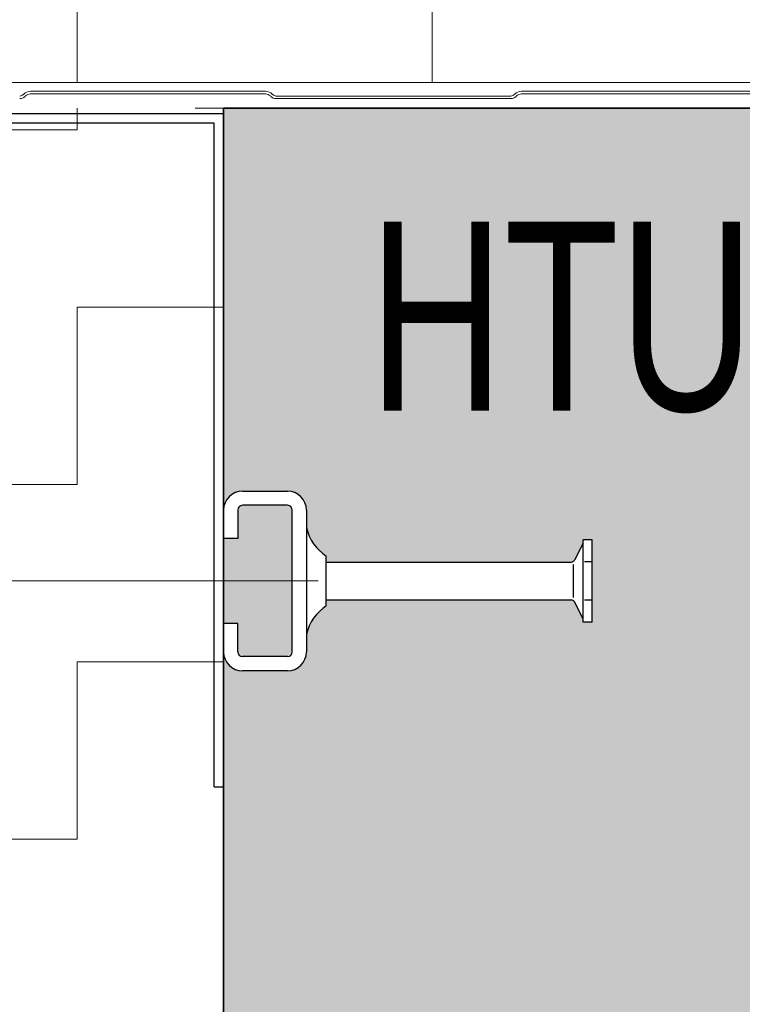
# Model space of a CAD drawing. Header units: metres. Extents: x 1316.5 to 1415.3, y -94.1 to -52.
# Tile 451 of 656: x 1403.163 to 1403.316, y -73.685 to -73.477. Entities that reach past the tile are written whole.
import ezdxf

# ---------------------------------------------------------------- set-up
doc = ezdxf.new("R2010")
doc.units = ezdxf.units.M
doc.header["$PDMODE"] = 65
for name, pattern in [('AUSGEZOGEN', [0]), ('GETRENNT2_S10', [0.045, 0.02, -0.01, 0, -0.005, 0, -0.01]), ('STRICHPUNKT2_S5', [0.09999999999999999, 0.07, -0.01, 0.01, -0.01])]:
    doc.linetypes.add(name, pattern=pattern)
doc.layers.add('XR$4$_42143', color=7, linetype='Continuous')
doc.layers.add('XR$4$_42154', color=7, linetype='Continuous')
for name, color, linetype, lineweight in [('XR$4$Achsen', 4, 'AUSGEZOGEN', 13), ('XR$4$Fenster', 3, 'AUSGEZOGEN', 18), ('XR$4$Maßlinie 1_50', 7, 'AUSGEZOGEN', 25), ('XR$4$Muster', 4, 'AUSGEZOGEN', 13), ('XR$4$Möblierung', 4, 'AUSGEZOGEN', 13), ('XR$4$STANDARD_1', 7, 'AUSGEZOGEN', 25), ('XR$4$Text 1_100', 3, 'AUSGEZOGEN', 18), ('XR$4$Wand Mauerwerk nt', 7, 'AUSGEZOGEN', 25), ('XR$4$Wand Mauerwerk tr_1', 42, 'AUSGEZOGEN', 18)]:
    doc.layers.add(name, color=color, linetype=linetype, lineweight=lineweight)
doc.styles.add('ARIAL', font='arial.ttf')
doc.dimstyles.new('DIMSTYLE_4', dxfattribs={"dimtxt": 0.04, "dimasz": 0.03, "dimexe": 0, "dimexo": 1e-06, "dimgap": 0.02, "dimtad": 2, "dimdec": 1, "dimlfac": 100, "dimrnd": 0.5, "dimzin": 4, "dimdsep": 46, "dimtxsty": 'ARIAL', "dimblk1": 'ALL_ML_KREIS', "dimblk2": 'ALL_ML_KREIS', "dimsah": 1, "dimcen": 0, "dimse1": 1, "dimse2": 1, "dimclrd": 7, "dimclre": 7, "dimclrt": 7, "dimadec": 0, "dimazin": 0, "dimtfac": 1, "dimtdec": 0, "dimtix": 1, "dimtmove": 2, "dimatfit": 3, "dimfxl": 0, "dimtzin": 0, "dimlwd": 0, "dimlwe": 25, "dimarcsym": 0})
doc.dimstyles.new('DIMSTYLE_5', dxfattribs={"dimtxt": 0.04, "dimasz": 0.03, "dimexe": 0, "dimexo": 1e-06, "dimgap": 0.02, "dimtad": 2, "dimdec": 1, "dimlfac": 100, "dimrnd": 0.5, "dimzin": 4, "dimdsep": 46, "dimtxsty": 'ARIAL', "dimblk1": 'ALL_ML_KREIS', "dimblk2": 'ALL_ML_KREIS', "dimsah": 1, "dimcen": 0, "dimse1": 1, "dimse2": 1, "dimclrd": 7, "dimclre": 7, "dimclrt": 7, "dimadec": 0, "dimazin": 0, "dimtfac": 1, "dimtdec": 0, "dimtix": 1, "dimtmove": 2, "dimatfit": 3, "dimfxl": 0, "dimtvp": 1.2, "dimtzin": 0, "dimlwd": 0, "dimlwe": 25, "dimarcsym": 0})
pattern_1 = [(90.00000000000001, (-0.07500000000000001, 0.07499999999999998), (-0.03750000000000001, 0.03749999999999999), [0.0375, -0.0375]), (180, (-0.07500000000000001, 0.07499999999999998), (-0.03750000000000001, -0.03749999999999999), [0.0375, -0.0375])]

# ---------------------------------------------------------------- blocks, each defined once
blk = doc.blocks.new('COMPLEXOBJECT_51')
at = {"transparency": 33554687}
for p, q in [((1403.205967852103, -73.58036920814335), (1403.205967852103, -73.58636920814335)), ((1403.205967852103, -73.61036920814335), (1403.205967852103, -73.60436920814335))]:
    blk.add_line(p, q, dxfattribs=at)
at = {"layer": 'XR$4$STANDARD_1', "color": 7, "linetype": 'AUSGEZOGEN', "lineweight": 25, "transparency": 33554687}
for p, q in [((1403.205967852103, -73.49658483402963), (1403.074064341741, -73.4965828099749)), ((1403.074064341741, -73.4965828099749), (1403.074064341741, -73.52658308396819)), ((1403.205967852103, -73.63889210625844), (1403.205967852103, -73.49658483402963)), ((1403.203971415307, -73.49858509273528), (1403.076064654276, -73.49858306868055)), ((1403.076064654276, -73.49858306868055), (1403.076064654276, -73.52658308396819)), ((1403.203971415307, -73.63889210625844), (1403.203971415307, -73.49858509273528)), ((1403.076064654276, -73.52658308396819), (1403.074064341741, -73.52658308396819)), ((1403.203971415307, -73.63889210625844), (1403.205967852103, -73.63889210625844))]:
    blk.add_line(p, q, dxfattribs=at)
at = {"layer": 'XR$4$STANDARD_1', "color": 7, "linetype": 'AUSGEZOGEN', "lineweight": 18, "transparency": 33554687}
for p, q in [((1403.205967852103, -73.62536663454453), (1403.205967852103, -73.56536608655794)), ((1403.205967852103, -73.56536608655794), (1403.205967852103, -73.62536663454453))]:
    blk.add_line(p, q, dxfattribs=at)
blk = doc.blocks.new('ALL_ML_KREIS')
at = {"color": 0, "linetype": 'ByBlock', "lineweight": -2}
for p, q in [((0, -0.5), (0, 0.5)), ((-1, 0), (0.5, 0))]:
    blk.add_line(p, q, dxfattribs=at)
blk.add_circle((0, 0), 0.15, dxfattribs=at)
blk = doc.blocks.new('*D430')
at = {"layer": 'DEFPOINTS', "color": 7, "linetype": 'AUSGEZOGEN', "lineweight": 25, "transparency": 33554687}
for p in [(1403.081979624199, -73.23214456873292), (1403.081979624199, -73.44954863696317), (1403.205967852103, -73.78836920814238)]:
    blk.add_point(p, dxfattribs=at)
at = {"layer": 'XR$4$Maßlinie 1_50', "color": 7, "linetype": 'AUSGEZOGEN', "lineweight": -2, "transparency": 33554687}
blk.add_line((1403.081979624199, -73.23214456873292), (1403.205967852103, -73.23214456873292), dxfattribs=at)
at = {"layer": 'XR$4$Maßlinie 1_50', "color": 7, "linetype": 'AUSGEZOGEN', "lineweight": 25, "transparency": 33554687, "xscale": 0.03, "yscale": 0.03, "zscale": 0.03, "rotation": 180}
blk.add_blockref('ALL_ML_KREIS', (1403.081979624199, -73.23214456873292), dxfattribs=at)
at = {"layer": 'XR$4$Maßlinie 1_50', "color": 7, "linetype": 'AUSGEZOGEN', "lineweight": 25, "transparency": 33554687, "xscale": 0.03, "yscale": 0.03, "zscale": 0.03}
blk.add_blockref('ALL_ML_KREIS', (1403.205967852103, -73.23214456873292), dxfattribs=at)
at = {"layer": 'XR$4$Maßlinie 1_50', "color": 7, "linetype": 'AUSGEZOGEN', "lineweight": 25, "transparency": 33554687, "insert": (1403.160243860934, -73.20214456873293), "char_height": 0.04, "width": 0.16, "attachment_point": 5, "style": 'ARIAL'}
blk.add_mtext('\\A1;{\\A1;{12\\H0.026400;\\S5^ ;}}', dxfattribs=at)
blk = doc.blocks.new('*D431')
at = {"layer": 'DEFPOINTS', "color": 7, "linetype": 'AUSGEZOGEN', "lineweight": 25, "transparency": 33554687}
for p in [(1403.205967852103, -73.23214456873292), (1403.905967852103, -73.54836920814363), (1403.205967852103, -73.78836920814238)]:
    blk.add_point(p, dxfattribs=at)
at = {"layer": 'XR$4$Maßlinie 1_50', "color": 7, "linetype": 'AUSGEZOGEN', "lineweight": -2, "transparency": 33554687}
blk.add_line((1403.205967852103, -73.23214456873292), (1403.905967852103, -73.23214456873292), dxfattribs=at)
at = {"layer": 'XR$4$Maßlinie 1_50', "color": 7, "linetype": 'AUSGEZOGEN', "lineweight": 25, "transparency": 33554687, "xscale": 0.03, "yscale": 0.03, "zscale": 0.03, "rotation": 180}
blk.add_blockref('ALL_ML_KREIS', (1403.205967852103, -73.23214456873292), dxfattribs=at)
at = {"layer": 'XR$4$Maßlinie 1_50', "color": 7, "linetype": 'AUSGEZOGEN', "lineweight": 25, "transparency": 33554687, "xscale": 0.03, "yscale": 0.03, "zscale": 0.03}
blk.add_blockref('ALL_ML_KREIS', (1403.905967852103, -73.23214456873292), dxfattribs=at)
at = {"layer": 'XR$4$Maßlinie 1_50', "color": 7, "linetype": 'AUSGEZOGEN', "lineweight": 25, "transparency": 33554687, "insert": (1403.554227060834, -73.20146244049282), "char_height": 0.04, "width": 0.16, "attachment_point": 5, "style": 'ARIAL'}
blk.add_mtext('\\A1;{\\A1;{70\\H0.026400;\\S^ ;}}', dxfattribs=at)
blk = doc.blocks.new('*D450')
at = {"layer": 'DEFPOINTS', "color": 7, "linetype": 'AUSGEZOGEN', "lineweight": 25, "transparency": 33554687}
for p in [(1403.081979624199, -73.11664860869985), (1403.081979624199, -73.53601814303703), (1403.205967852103, -73.82481079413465)]:
    blk.add_point(p, dxfattribs=at)
at = {"layer": 'XR$4$Maßlinie 1_50', "color": 7, "linetype": 'AUSGEZOGEN', "lineweight": -2, "transparency": 33554687}
blk.add_line((1403.081979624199, -73.11664860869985), (1403.205967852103, -73.11664860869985), dxfattribs=at)
at = {"layer": 'XR$4$Maßlinie 1_50', "color": 7, "linetype": 'AUSGEZOGEN', "lineweight": 25, "transparency": 33554687, "xscale": 0.03, "yscale": 0.03, "zscale": 0.03, "rotation": 180}
blk.add_blockref('ALL_ML_KREIS', (1403.081979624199, -73.11664860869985), dxfattribs=at)
at = {"layer": 'XR$4$Maßlinie 1_50', "color": 7, "linetype": 'AUSGEZOGEN', "lineweight": 25, "transparency": 33554687, "xscale": 0.03, "yscale": 0.03, "zscale": 0.03}
blk.add_blockref('ALL_ML_KREIS', (1403.205967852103, -73.11664860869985), dxfattribs=at)
at = {"layer": 'XR$4$Maßlinie 1_50', "color": 7, "linetype": 'AUSGEZOGEN', "lineweight": 25, "transparency": 33554687, "insert": (1403.160243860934, -73.08664860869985), "char_height": 0.04, "width": 0.16, "attachment_point": 5, "style": 'ARIAL'}
blk.add_mtext('\\A1;{\\A1;{12\\H0.026400;\\S5^ ;}}', dxfattribs=at)
blk = doc.blocks.new('*D451')
at = {"layer": 'DEFPOINTS', "color": 7, "linetype": 'AUSGEZOGEN', "lineweight": 25, "transparency": 33554687}
for p in [(1403.205967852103, -73.11664860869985), (1403.905967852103, -73.54836920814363), (1403.205967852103, -73.82481079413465)]:
    blk.add_point(p, dxfattribs=at)
at = {"layer": 'XR$4$Maßlinie 1_50', "color": 7, "linetype": 'AUSGEZOGEN', "lineweight": -2, "transparency": 33554687}
blk.add_line((1403.205967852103, -73.11664860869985), (1403.905967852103, -73.11664860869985), dxfattribs=at)
at = {"layer": 'XR$4$Maßlinie 1_50', "color": 7, "linetype": 'AUSGEZOGEN', "lineweight": 25, "transparency": 33554687, "xscale": 0.03, "yscale": 0.03, "zscale": 0.03, "rotation": 180}
blk.add_blockref('ALL_ML_KREIS', (1403.205967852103, -73.11664860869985), dxfattribs=at)
at = {"layer": 'XR$4$Maßlinie 1_50', "color": 7, "linetype": 'AUSGEZOGEN', "lineweight": 25, "transparency": 33554687, "xscale": 0.03, "yscale": 0.03, "zscale": 0.03}
blk.add_blockref('ALL_ML_KREIS', (1403.905967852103, -73.11664860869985), dxfattribs=at)
at = {"layer": 'XR$4$Maßlinie 1_50', "color": 7, "linetype": 'AUSGEZOGEN', "lineweight": 25, "transparency": 33554687, "insert": (1403.554227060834, -73.08596648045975), "char_height": 0.04, "width": 0.16, "attachment_point": 5, "style": 'ARIAL'}
blk.add_mtext('\\A1;{\\A1;{70\\H0.026400;\\S^ ;}}', dxfattribs=at)
blk = doc.blocks.new('*D506')
at = {"layer": 'DEFPOINTS', "color": 7, "linetype": 'AUSGEZOGEN', "lineweight": 25, "transparency": 33554687}
for p in [(1401.696456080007, -73.49536920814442), (1401.697467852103, -73.89536920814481), (1404.079384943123, -73.89536920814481)]:
    blk.add_point(p, dxfattribs=at)
at = {"layer": 'XR$4$Maßlinie 1_50', "color": 7, "linetype": 'AUSGEZOGEN', "lineweight": -2, "transparency": 33554687}
blk.add_line((1404.079384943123, -73.89536920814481), (1404.079384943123, -73.49536920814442), dxfattribs=at)
at = {"layer": 'XR$4$Maßlinie 1_50', "color": 7, "linetype": 'AUSGEZOGEN', "lineweight": 25, "transparency": 33554687, "xscale": 0.03, "yscale": 0.03, "zscale": 0.03}
for p, rotation in [((1404.079384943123, -73.49536920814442), 90), ((1404.079384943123, -73.89536920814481), 270)]:
    blk.add_blockref('ALL_ML_KREIS', p, dxfattribs=dict(at, rotation=rotation))
at = {"layer": 'XR$4$Maßlinie 1_50', "color": 7, "linetype": 'AUSGEZOGEN', "lineweight": 25, "transparency": 33554687, "insert": (1404.048702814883, -73.69710999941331), "char_height": 0.04, "width": 0.16, "attachment_point": 5, "rotation": 90, "style": 'ARIAL'}
blk.add_mtext('\\A1;{\\A1;{40\\H0.026400;\\S^ ;}}', dxfattribs=at)
blk = doc.blocks.new('*D507')
at = {"layer": 'DEFPOINTS', "color": 7, "linetype": 'AUSGEZOGEN', "lineweight": 25, "transparency": 33554687}
for p in [(1401.696456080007, -73.49536920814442), (1401.697467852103, -73.89536920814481), (1403.719550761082, -73.89536920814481)]:
    blk.add_point(p, dxfattribs=at)
at = {"layer": 'XR$4$Maßlinie 1_50', "color": 7, "linetype": 'AUSGEZOGEN', "lineweight": -2, "transparency": 33554687}
blk.add_line((1403.719550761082, -73.89536920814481), (1403.719550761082, -73.49536920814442), dxfattribs=at)
at = {"layer": 'XR$4$Maßlinie 1_50', "color": 7, "linetype": 'AUSGEZOGEN', "lineweight": 25, "transparency": 33554687, "xscale": 0.03, "yscale": 0.03, "zscale": 0.03}
for p, rotation in [((1403.719550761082, -73.49536920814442), 90), ((1403.719550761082, -73.89536920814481), 270)]:
    blk.add_blockref('ALL_ML_KREIS', p, dxfattribs=dict(at, rotation=rotation))
at = {"layer": 'XR$4$Maßlinie 1_50', "color": 7, "linetype": 'AUSGEZOGEN', "lineweight": 25, "transparency": 33554687, "insert": (1403.688868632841, -73.69710999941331), "char_height": 0.04, "width": 0.16, "attachment_point": 5, "rotation": 90, "style": 'ARIAL'}
blk.add_mtext('\\A1;{\\A1;{40\\H0.026400;\\S^ ;}}', dxfattribs=at)

msp = doc.modelspace()

# ---------------------------------------------------------------- hatches: boundary and pattern name
at = {"layer": 'XR$4$Muster', "linetype": 'AUSGEZOGEN', "lineweight": 13, "transparency": 33554687}
h = msp.add_hatch(dxfattribs=at)
h.set_pattern_fill('MUSTER', color=4, scale=0.0375, angle=90.00000000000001, style=0, pattern_type=2)
h.set_pattern_definition(pattern_1)
h.paths.add_polyline_path([(1404.029956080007, -73.34851766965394), (1403.081979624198, -73.34851766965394), (1403.081979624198, -73.48992635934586), (1404.029956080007, -73.48992635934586)], flags=0)
h = msp.add_hatch(dxfattribs=at)
h.set_pattern_fill('MUSTER', color=4, scale=0.0375, angle=90.00000000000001, style=0, pattern_type=2)
h.set_pattern_definition(pattern_1)
h.paths.add_polyline_path([(1403.205967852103, -73.77489163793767), (1403.205967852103, -73.49536920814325), (1403.085967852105, -73.49536920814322), (1403.085967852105, -73.88536920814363), (1403.117687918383, -73.88536920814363), (1403.117687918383, -73.86941954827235), (1403.118267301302, -73.86807387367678), (1403.119344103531, -73.86557289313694), (1403.120139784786, -73.8637248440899), (1403.1226604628, -73.86941954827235), (1403.1226604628, -73.88421909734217), (1403.1278325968, -73.88536920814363), (1403.181956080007, -73.88536920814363), (1403.18352305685, -73.8852744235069), (1403.185067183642, -73.88499145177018), (1403.186565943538, -73.88452441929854), (1403.187997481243, -73.88388013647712), (1403.189340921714, -73.88306799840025), (1403.190576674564, -73.88209984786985), (1403.191686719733, -73.88098980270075), (1403.192654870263, -73.87975404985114), (1403.19346700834, -73.8784106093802), (1403.194111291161, -73.87697907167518), (1403.194578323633, -73.87548031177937), (1403.19486129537, -73.87393618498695), (1403.194956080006, -73.87236920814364), (1403.194956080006, -73.78186920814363), (1403.195177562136, -73.78018688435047), (1403.195826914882, -73.77861920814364), (1403.196859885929, -73.77727301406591), (1403.198206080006, -73.77624004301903), (1403.199773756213, -73.77559069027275), (1403.201456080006, -73.77536920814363), (1403.204956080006, -73.77536920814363)], flags=0)
at = {"layer": 'XR$4$Möblierung', "linetype": 'AUSGEZOGEN', "lineweight": 13, "transparency": 33554687}
for points in [[(1403.829967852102, -73.58736920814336), (1403.831843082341, -73.59094107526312), (1403.832067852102, -73.59107693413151), (1403.832067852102, -73.59136920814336), (1403.884267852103, -73.59136920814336), (1403.884267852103, -73.5901192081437), (1403.885451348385, -73.58920043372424), (1403.886484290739, -73.58811515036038), (1403.887343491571, -73.58688772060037), (1403.888467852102, -73.58462266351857), (1403.888467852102, -73.58036920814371), (1403.888663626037, -73.5791331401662), (1403.889231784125, -73.57801806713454), (1403.890116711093, -73.57713314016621), (1403.891231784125, -73.57656498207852), (1403.892467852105, -73.57636920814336), (1403.9019678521, -73.57636920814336), (1403.90320392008, -73.57656498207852), (1403.904318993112, -73.57713314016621), (1403.90520392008, -73.57801806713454), (1403.905772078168, -73.5791331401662), (1403.905967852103, -73.58036920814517), (1403.905967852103, -73.49536920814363), (1403.670967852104, -73.4953692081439), (1403.664967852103, -73.49536920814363), (1403.646967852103, -73.4953692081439), (1403.205967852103, -73.49536920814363), (1403.205967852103, -73.58036920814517), (1403.206163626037, -73.5791331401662), (1403.206731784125, -73.57801806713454), (1403.207616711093, -73.57713314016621), (1403.208731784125, -73.57656498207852), (1403.209967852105, -73.57636920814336), (1403.2194678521, -73.57636920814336), (1403.22070392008, -73.57656498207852), (1403.221818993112, -73.57713314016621), (1403.22270392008, -73.57801806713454), (1403.223272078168, -73.5791331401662), (1403.223467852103, -73.58036920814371), (1403.223467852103, -73.58462266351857), (1403.224592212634, -73.58688772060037), (1403.225451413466, -73.58811515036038), (1403.22648435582, -73.58920043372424), (1403.227667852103, -73.5901192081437), (1403.227667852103, -73.59136920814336), (1403.279867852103, -73.59136920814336), (1403.279867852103, -73.59107693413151), (1403.280092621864, -73.59094107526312), (1403.281967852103, -73.58736920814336), (1403.281967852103, -73.58664211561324), (1403.283867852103, -73.58664211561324), (1403.283867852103, -73.60409630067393), (1403.281967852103, -73.60409630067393), (1403.281967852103, -73.60336920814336), (1403.280092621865, -73.59979734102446), (1403.279867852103, -73.59966148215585), (1403.279867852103, -73.59936920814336), (1403.227667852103, -73.59936920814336), (1403.227667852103, -73.60061920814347), (1403.22648435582, -73.60153798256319), (1403.225451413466, -73.60262326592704), (1403.224592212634, -73.60385069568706), (1403.223467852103, -73.60611575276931), (1403.223467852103, -73.61036920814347), (1403.223272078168, -73.61160527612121), (1403.22270392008, -73.61272034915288), (1403.221818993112, -73.6136052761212), (1403.22070392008, -73.6141734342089), (1403.219467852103, -73.61436920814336), (1403.209967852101, -73.61436920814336), (1403.208731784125, -73.6141734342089), (1403.207616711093, -73.6136052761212), (1403.206731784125, -73.61272034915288), (1403.206163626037, -73.61160527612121), (1403.205967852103, -73.61036920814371), (1403.205967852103, -73.80036920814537), (1403.206163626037, -73.79913314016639), (1403.206731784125, -73.79801806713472), (1403.207616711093, -73.7971331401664), (1403.208731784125, -73.7965649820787), (1403.209967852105, -73.79636920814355), (1403.2194678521, -73.79636920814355), (1403.22070392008, -73.7965649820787), (1403.221818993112, -73.7971331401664), (1403.22270392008, -73.79801806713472), (1403.223272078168, -73.79913314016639), (1403.223467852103, -73.80036920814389), (1403.223467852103, -73.80462266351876), (1403.224592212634, -73.80688772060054), (1403.225451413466, -73.80811515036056), (1403.22648435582, -73.80920043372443), (1403.227667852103, -73.81011920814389), (1403.227667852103, -73.81136920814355), (1403.279867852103, -73.81136920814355), (1403.279867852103, -73.81107693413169), (1403.280092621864, -73.81094107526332), (1403.281967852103, -73.80736920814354), (1403.281967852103, -73.80664211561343), (1403.283867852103, -73.80664211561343), (1403.283867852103, -73.82409630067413), (1403.281967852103, -73.82409630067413), (1403.281967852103, -73.82336920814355), (1403.280092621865, -73.81979734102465), (1403.279867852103, -73.81966148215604), (1403.279867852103, -73.81936920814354), (1403.227667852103, -73.81936920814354), (1403.227667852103, -73.82061920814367), (1403.22648435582, -73.82153798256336), (1403.225451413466, -73.82262326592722), (1403.224592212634, -73.82385069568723), (1403.223467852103, -73.82611575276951), (1403.223467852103, -73.83036920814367), (1403.223272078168, -73.8316052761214), (1403.22270392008, -73.83272034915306), (1403.221818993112, -73.83360527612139), (1403.22070392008, -73.83417343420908), (1403.219467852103, -73.83436920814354), (1403.209967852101, -73.83436920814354), (1403.208731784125, -73.83417343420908), (1403.207616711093, -73.83360527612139), (1403.206731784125, -73.83272034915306), (1403.206163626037, -73.8316052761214), (1403.205967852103, -73.83036920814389), (1403.205967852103, -73.89536920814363), (1403.905967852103, -73.89536920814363), (1403.905967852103, -73.83036920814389), (1403.905772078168, -73.8316052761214), (1403.90520392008, -73.83272034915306), (1403.904318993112, -73.83360527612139), (1403.90320392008, -73.83417343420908), (1403.901967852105, -73.83436920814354), (1403.892467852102, -73.83436920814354), (1403.891231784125, -73.83417343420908), (1403.890116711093, -73.83360527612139), (1403.889231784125, -73.83272034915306), (1403.888663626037, -73.8316052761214), (1403.888467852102, -73.83036920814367), (1403.888467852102, -73.82611575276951), (1403.887343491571, -73.82385069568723), (1403.886484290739, -73.82262326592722), (1403.885451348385, -73.82153798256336), (1403.884267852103, -73.82061920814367), (1403.884267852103, -73.81936920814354), (1403.832067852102, -73.81936920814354), (1403.832067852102, -73.81966148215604), (1403.83184308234, -73.81979734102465), (1403.829967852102, -73.82336920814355), (1403.829967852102, -73.82409630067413), (1403.828067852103, -73.82409630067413), (1403.828067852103, -73.80664211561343), (1403.829967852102, -73.80664211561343), (1403.829967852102, -73.80736920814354), (1403.831843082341, -73.81094107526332), (1403.832067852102, -73.81107693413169), (1403.832067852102, -73.81136920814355), (1403.884267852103, -73.81136920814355), (1403.884267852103, -73.81011920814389), (1403.885451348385, -73.80920043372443), (1403.886484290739, -73.80811515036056), (1403.887343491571, -73.80688772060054), (1403.888467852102, -73.80462266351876), (1403.888467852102, -73.80036920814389), (1403.888663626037, -73.79913314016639), (1403.889231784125, -73.79801806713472), (1403.890116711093, -73.7971331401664), (1403.891231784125, -73.7965649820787), (1403.892467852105, -73.79636920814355), (1403.9019678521, -73.79636920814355), (1403.90320392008, -73.7965649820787), (1403.904318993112, -73.7971331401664), (1403.90520392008, -73.79801806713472), (1403.905772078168, -73.79913314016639), (1403.905967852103, -73.80036920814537), (1403.905967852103, -73.61036920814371), (1403.905772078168, -73.61160527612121), (1403.90520392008, -73.61272034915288), (1403.904318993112, -73.6136052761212), (1403.90320392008, -73.6141734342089), (1403.901967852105, -73.61436920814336), (1403.892467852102, -73.61436920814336), (1403.891231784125, -73.6141734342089), (1403.890116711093, -73.6136052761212), (1403.889231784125, -73.61272034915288), (1403.888663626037, -73.61160527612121), (1403.888467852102, -73.61036920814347), (1403.888467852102, -73.60611575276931), (1403.887343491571, -73.60385069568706), (1403.886484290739, -73.60262326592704), (1403.885451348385, -73.60153798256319), (1403.884267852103, -73.60061920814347), (1403.884267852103, -73.59936920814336), (1403.832067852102, -73.59936920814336), (1403.832067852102, -73.59966148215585), (1403.83184308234, -73.59979734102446), (1403.829967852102, -73.60336920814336), (1403.829967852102, -73.60409630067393), (1403.828067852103, -73.60409630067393), (1403.828067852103, -73.58664211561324), (1403.829967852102, -73.58664211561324)], [(1403.209967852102, -73.61136920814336), (1403.219467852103, -73.61136920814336), (1403.220467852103, -73.61036920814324), (1403.220467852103, -73.58036920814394), (1403.219467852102, -73.57936920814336), (1403.209967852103, -73.57936920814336), (1403.208967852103, -73.58036920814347), (1403.208967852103, -73.58636920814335), (1403.205967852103, -73.58636920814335), (1403.205967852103, -73.60436920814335), (1403.208967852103, -73.60436920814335), (1403.208967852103, -73.61036920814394)]]:
    msp.add_hatch(color=8, dxfattribs=at).paths.add_polyline_path(points)

# ---------------------------------------------------------------- linework, layer by layer
at = {"transparency": 33554687}
for p, q in [((1403.209967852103, -73.57636920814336), (1403.219467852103, -73.57636920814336)), ((1403.219467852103, -73.57936920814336), (1403.209967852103, -73.57936920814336)), ((1403.205967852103, -73.58036920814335), (1403.205967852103, -73.58636920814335)), ((1403.208967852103, -73.58036920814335), (1403.208967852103, -73.58636920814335)), ((1403.220467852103, -73.61036920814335), (1403.220467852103, -73.58036920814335)), ((1403.223467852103, -73.58036920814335), (1403.223467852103, -73.61036920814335)), ((1403.208967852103, -73.58636920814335), (1403.205967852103, -73.58636920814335)), ((1403.281967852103, -73.58736920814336), (1403.280092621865, -73.5909410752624)), ((1403.281967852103, -73.60409630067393), (1403.281967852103, -73.58664211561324)), ((1403.283867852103, -73.58664211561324), (1403.281967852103, -73.58664211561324)), ((1403.283867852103, -73.60409630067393), (1403.283867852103, -73.58664211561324)), ((1403.227667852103, -73.60061920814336), (1403.227667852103, -73.59011920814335)), ((1403.227667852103, -73.59136920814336), (1403.279384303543, -73.59136920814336)), ((1403.279867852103, -73.59189082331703), (1403.279867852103, -73.59884759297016)), ((1403.283617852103, -73.59129433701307), (1403.282217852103, -73.59129433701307)), ((1403.227667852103, -73.59936920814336), (1403.279384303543, -73.59936920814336)), ((1403.281967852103, -73.60336920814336), (1403.280092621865, -73.5997973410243)), ((1403.283617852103, -73.59944407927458), (1403.282217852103, -73.59944407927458)), ((1403.205967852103, -73.61036920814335), (1403.205967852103, -73.60436920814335)), ((1403.208967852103, -73.60436920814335), (1403.205967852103, -73.60436920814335)), ((1403.208967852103, -73.61036920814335), (1403.208967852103, -73.60436920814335)), ((1403.283867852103, -73.60409630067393), (1403.281967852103, -73.60409630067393)), ((1403.219467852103, -73.61136920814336), (1403.209967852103, -73.61136920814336)), ((1403.219467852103, -73.61436920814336), (1403.209967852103, -73.61436920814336))]:
    msp.add_line(p, q, dxfattribs=at)
for centre, radius, start, end in [((1403.209967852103, -73.58036920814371), 0.004, 90, 180), ((1403.219467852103, -73.58036920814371), 0.004, 0, 90), ((1403.209967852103, -73.58036920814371), 0.001, 90, 180), ((1403.219467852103, -73.58036920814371), 0.001, 0, 90), ((1403.233191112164, -73.58178292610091), 0.01, 193.5107739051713, 236.4732664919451), ((1403.279384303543, -73.59056920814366), 0.0008, 270, 332.3005271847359), ((1403.233191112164, -73.60895549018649), 0.01, 123.5267335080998, 166.4892260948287), ((1403.279384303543, -73.60016920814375), 0.0008, 27.6994728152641, 90), ((1403.209967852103, -73.61036920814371), 0.004, 180, 270), ((1403.209967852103, -73.61036920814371), 0.001, 180, 270), ((1403.219467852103, -73.61036920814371), 0.004, 270, 0), ((1403.219467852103, -73.61036920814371), 0.001, 270, 0)]:
    msp.add_arc(centre, radius, start, end, dxfattribs=at)
at = {"layer": 'XR$4$_42143', "color": 30, "linetype": 'AUSGEZOGEN', "lineweight": 13, "transparency": 33554687}
for p, q in [((1403.163727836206, -73.49240499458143), (1403.163621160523, -73.49251167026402)), ((1403.214823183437, -73.49181920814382), (1403.165142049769, -73.4918192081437)), ((1403.165142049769, -73.49236920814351), (1403.214823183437, -73.49236920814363)), ((1403.216344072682, -73.49251167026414), (1403.216237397, -73.49240499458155)), ((1403.267492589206, -73.49240499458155), (1403.267385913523, -73.49251167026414)), ((1403.318587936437, -73.49181920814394), (1403.268906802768, -73.49181920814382)), ((1403.268906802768, -73.49236920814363), (1403.318587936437, -73.49236920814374)), ((1403.164010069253, -73.49290057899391), (1403.164116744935, -73.49279390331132)), ((1403.21584848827, -73.49279390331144), (1403.215955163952, -73.49290057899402)), ((1403.266643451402, -73.49281920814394), (1403.217086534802, -73.49281920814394)), ((1403.217086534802, -73.49336920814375), (1403.266643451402, -73.49336920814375)), ((1403.267774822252, -73.49290057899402), (1403.267881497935, -73.49279390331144))]:
    msp.add_line(p, q, dxfattribs=at)
for centre, radius, start, end in [((1403.162878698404, -73.4917692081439), 0.001050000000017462, 270, 314.99999999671), ((1403.165142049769, -73.4938192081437), 0.002, 90, 135.0000000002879), ((1403.165142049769, -73.4938192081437), 0.001449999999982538, 90, 135.0000000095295), ((1403.214823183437, -73.49381920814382), 0.002, 45, 90), ((1403.214823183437, -73.49381920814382), 0.001450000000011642, 44.99999999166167, 90), ((1403.217086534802, -73.491769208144), 0.001049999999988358, 225.0000000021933, 270), ((1403.266643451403, -73.491769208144), 0.001050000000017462, 270, 315.0000000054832), ((1403.268906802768, -73.49381920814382), 0.002, 90, 135.0000000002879), ((1403.268906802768, -73.49381920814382), 0.001449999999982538, 90, 135.0000000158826), ((1403.162878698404, -73.4917692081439), 0.001600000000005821, 270, 314.9999999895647), ((1403.217086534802, -73.491769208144), 0.001600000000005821, 225.0000000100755, 270), ((1403.266643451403, -73.491769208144), 0.001600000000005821, 270, 314.9999999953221)]:
    msp.add_arc(centre, radius, start, end, dxfattribs=at)
at = {"layer": 'XR$4$_42154', "color": 51, "linetype": 'AUSGEZOGEN', "lineweight": 13, "transparency": 33554687}
for p, q in [((1403.163621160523, -73.49251167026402), (1403.163727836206, -73.49240499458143)), ((1403.165142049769, -73.4918192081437), (1403.214823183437, -73.49181920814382)), ((1403.216237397, -73.49240499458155), (1403.216344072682, -73.49251167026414)), ((1403.267385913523, -73.49251167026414), (1403.267492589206, -73.49240499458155)), ((1403.268906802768, -73.49181920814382), (1403.318587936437, -73.49181920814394)), ((1403.217086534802, -73.49281920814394), (1403.266643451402, -73.49281920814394))]:
    msp.add_line(p, q, dxfattribs=at)
for centre, radius, start, end in [((1403.162878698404, -73.4917692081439), 0.001050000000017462, 270, 314.9999999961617), ((1403.165142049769, -73.4938192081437), 0.002, 90, 135.0000000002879), ((1403.214823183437, -73.49381920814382), 0.002, 45, 90), ((1403.217086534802, -73.491769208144), 0.001049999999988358, 225.0000000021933, 270), ((1403.266643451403, -73.491769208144), 0.001050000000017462, 270, 315.000000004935), ((1403.268906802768, -73.49381920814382), 0.002, 90, 135.0000000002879)]:
    msp.add_arc(centre, radius, start, end, dxfattribs=at)
at = {"layer": 'XR$4$Achsen', "color": 4, "linetype": 'STRICHPUNKT2_S5', "lineweight": 35, "transparency": 33554687}
msp.add_line((1400.249312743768, -73.49536920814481), (1404.515956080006, -73.49536920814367), dxfattribs=at)
at = {"layer": 'XR$4$Fenster', "color": 7, "linetype": 'AUSGEZOGEN', "lineweight": 13, "transparency": 33554687}
msp.add_line((1403.199956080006, -73.49536920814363), (1403.269956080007, -73.49536920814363), dxfattribs=at)
at = {"layer": 'XR$4$STANDARD_1', "color": 7, "linetype": 'AUSGEZOGEN', "lineweight": 35, "transparency": 33554687}
msp.add_lwpolyline([(1403.205967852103, -73.49536920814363), (1403.905967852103, -73.49536920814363), (1403.905967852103, -73.89536920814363), (1403.205967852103, -73.89536920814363), (1403.205967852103, -73.49536920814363)], close=True, dxfattribs=at)
at = {"layer": 'XR$4$Wand Mauerwerk nt', "color": 7, "linetype": 'AUSGEZOGEN', "lineweight": 13, "transparency": 33554687}
msp.add_line((1404.029956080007, -73.48992635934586), (1403.081979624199, -73.48992635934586), dxfattribs=at)
at = {"layer": 'XR$4$Wand Mauerwerk tr_1', "color": 7, "linetype": 'AUSGEZOGEN', "lineweight": 25, "transparency": 33554687}
msp.add_line((1403.550967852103, -73.49536920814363), (1403.205967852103, -73.49536920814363), dxfattribs=at)
at = {"layer": 'XR$4$Wand Mauerwerk tr_1', "color": 7, "linetype": 'GETRENNT2_S10', "lineweight": 13, "transparency": 33554687}
msp.add_line((1403.125967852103, -73.59536920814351), (1403.500782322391, -73.59536920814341), dxfattribs=at)

# ---------------------------------------------------------------- block references
at = {"layer": 'XR$4$STANDARD_1', "color": 7, "linetype": 'AUSGEZOGEN', "lineweight": 25, "transparency": 33554687}
msp.add_blockref('COMPLEXOBJECT_51', (0, 0), dxfattribs=at)

# ---------------------------------------------------------------- texts
at = {"layer": 'XR$4$Text 1_100', "color": 3, "linetype": 'AUSGEZOGEN', "lineweight": 18, "transparency": 33554687, "insert": (1403.236631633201, -73.55993717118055), "char_height": 0.04, "width": 0.09666337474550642, "attachment_point": 7, "style": 'ARIAL'}
msp.add_mtext('\\W0.71;HTU', dxfattribs=at)

# ---------------------------------------------------------------- dimensions: what is measured, and where the dimension line sits
at = {"layer": 'XR$4$Maßlinie 1_50', "color": 7, "linetype": 'AUSGEZOGEN', "lineweight": 25, "transparency": 33554687}
for base, p1, p2, dimstyle, picture, middle in [((1403.205967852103, -73.11664860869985), (1403.081979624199, -73.53601714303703), (1403.205967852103, -73.82480979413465), 'DIMSTYLE_5', '*D450', (1403.160243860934, -73.08664860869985)), ((1403.905967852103, -73.11664860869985), (1403.205967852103, -73.82480979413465), (1403.905967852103, -73.54836820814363), 'DIMSTYLE_4', '*D451', (1403.554227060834, -73.08596648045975)), ((1403.205967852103, -73.23214456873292), (1403.081979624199, -73.44954763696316), (1403.205967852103, -73.78836820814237), 'DIMSTYLE_5', '*D430', (1403.160243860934, -73.20214456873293)), ((1403.905967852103, -73.23214456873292), (1403.205967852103, -73.78836820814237), (1403.905967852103, -73.54836820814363), 'DIMSTYLE_4', '*D431', (1403.554227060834, -73.20146244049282))]:
    dim = msp.add_linear_dim(base=base, p1=p1, p2=p2, dimstyle=dimstyle, override={"dimpost": '<>', "dimclrd": 7, "dimclre": 7, "dimclrt": 7, "dimlwd": 0, "dimlwe": 25}, dxfattribs=at)
    dim.commit()
    dim.dimension.update_dxf_attribs({"geometry": picture, "text_midpoint": middle, "dimtype": 160})
for base, picture, middle in [((1404.079384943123, -73.49536920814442), '*D506', (1404.048702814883, -73.69710999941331)), ((1403.719550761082, -73.49536920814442), '*D507', (1403.688868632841, -73.69710999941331))]:
    dim = msp.add_linear_dim(base=base, p1=(1401.697468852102, -73.89536920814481), p2=(1401.696457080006, -73.49536920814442), angle=90, dimstyle='DIMSTYLE_4', override={"dimpost": '<>', "dimclrd": 7, "dimclre": 7, "dimclrt": 7, "dimlwd": 0, "dimlwe": 25}, dxfattribs=at)
    dim.commit()
    dim.dimension.update_dxf_attribs({"geometry": picture, "text_midpoint": middle, "dimtype": 160})

doc.saveas('drawing.dxf')
